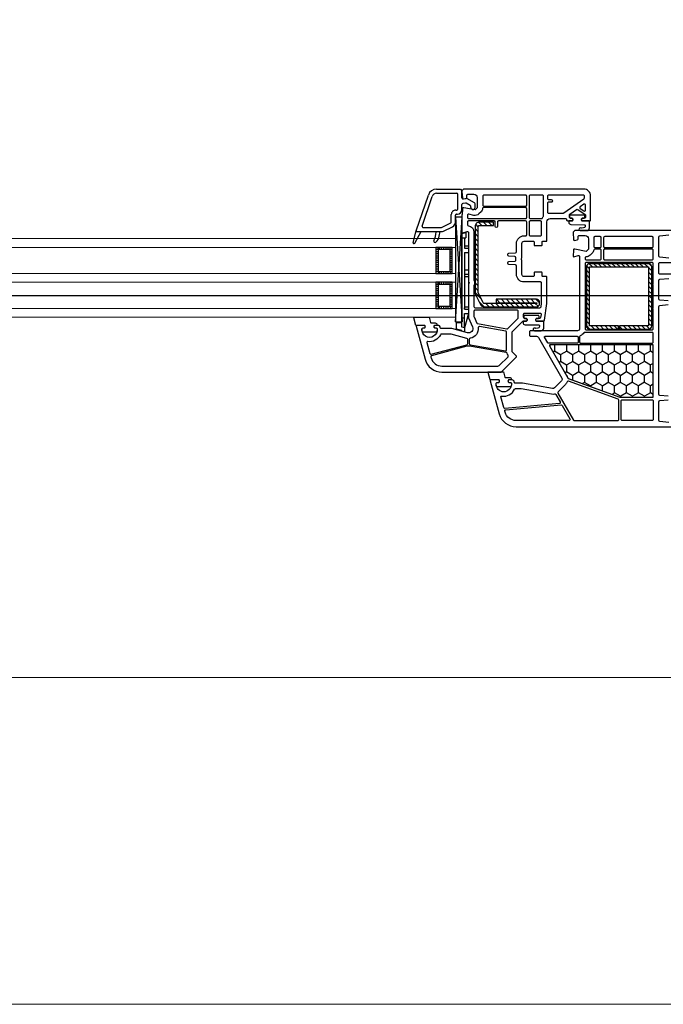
# Model space of a CAD drawing. Header units: millimetres. Extents: x 53645 to 137188, y 78097 to 135542.
# Tile 277 of 288: x 126202 to 126498, y 122496 to 122948. Entities that reach past the tile are written whole.
import ezdxf

# ---------------------------------------------------------------- set-up
doc = ezdxf.new("R2010")
doc.units = ezdxf.units.MM
doc.linetypes.add('CONTI', pattern=[0])
doc.linetypes.add('GOST2.303 5', pattern=[24, 20, -1.5, 1, -1.5])
for name, color, linetype in [('axis_dim', 40, 'CONTI'), ('GASKET', 5, 'Continuous'), ('PVC', 7, 'Continuous'), ('STEEL', 5, 'Continuous')]:
    doc.layers.add(name, color=color, linetype=linetype)
doc.layers.add('doors_windows', color=4, linetype='Continuous', lineweight=5)
doc.layers.add('stair1', color=7, linetype='Continuous', lineweight=15)

# ---------------------------------------------------------------- blocks, each defined once
blk = doc.blocks.new('*U34')
at = {"linetype": 'Continuous'}
h = blk.add_hatch(dxfattribs=at)
h.set_pattern_fill('HONEY', color=6, angle=-90, style=0)
h.set_pattern_definition([(270, (-72.136, 52.6428), (2.74963, -4.7625), [3.175, -6.35]), (30, (-72.136, 52.6428), (2.74963, 4.7625), [3.175, -6.35]), (330, (-72.136, 52.6428), (5.49926, -6e-07), [-6.35, 3.175])])
h.paths.add_polyline_path([(56.24, -37.59, 0.57735), (56.67, -36.84), (48.99, -23.53, -0.079163), (48.6, -22.5, 0.259107), (48.28, -22.14), (24.61, -13.52, 0.087489), (24.43, -13.49), (9.72, -13.49, 0.414214), (9.22, -13.99), (9.22, -37.09, 0.414214), (9.72, -37.59)])
at = {"color": 1, "linetype": 'Continuous'}
for p, q in [((95.8, -45.39), (95.8, -43.52)), ((95.8, -43.52), (97, -43.85)), ((97, -43.85), (97, -44.14)), ((97, -44.14), (99.56, -44.82)), ((99.56, -44.82), (99.56, -47.87)), ((94, -51.97), (95.8, -45.37)), ((95.8, -45.37), (97, -45.65)), ((95.8, -45.37), (95.8, -51.97)), ((95.8, -45.65), (95.8, -51.97)), ((97, -45.65), (97, -88.61)), ((99.56, -47.87), (97, -47.87)), ((95.8, -51.97), (94, -51.97)), ((94, -82.97), (94, -51.97)), ((95.8, -53.97), (94, -53.97)), ((97, -49.97), (95.8, -49.97)), ((95.8, -53.97), (95.8, -54.57)), ((95.8, -79.97), (95.8, -53.97)), ((97, -76.2), (97, -52)), ((95.8, -54.97), (94, -54.97)), ((95.8, -68.97), (94, -68.97)), ((95.8, -69.97), (94, -69.97)), ((95.8, -71.97), (94, -71.97)), ((95.8, -79.97), (94, -79.97)), ((95.8, -81.97), (94, -81.97)), ((95.8, -82.97), (94, -82.97)), ((95.8, -86.67), (95.8, -81.97)), ((97, -86.67), (95.3, -86.67)), ((95.3, -89.07), (95.3, -86.67)), ((97, -88.61), (95.3, -89.07))]:
    blk.add_line(p, q, dxfattribs=at)
at = {"color": 1, "linetype": 'Continuous', "lineweight": 25}
for p, q in [((99.98, -48.17), (96.99, -96.18)), ((99.98, -96.18), (96.99, -48.17))]:
    blk.add_line(p, q, dxfattribs=at)
at = {"color": 5}
for p, q in [((102.48, -55.28), (101.48, -55.28)), ((102.48, -56.28), (101.48, -56.28)), ((102.48, -57.28), (101.48, -57.28)), ((102.48, -58.28), (101.48, -58.28)), ((102.48, -55.28), (102.48, -54.28)), ((103.48, -55.28), (103.48, -54.28)), ((104.48, -55.28), (104.48, -54.28)), ((105.48, -55.28), (105.48, -54.28)), ((106.48, -55.28), (106.48, -54.28)), ((107.48, -55.28), (107.48, -54.28)), ((107.98, -55.28), (107.98, -54.28)), ((107.98, -55.28), (108.98, -55.28)), ((107.98, -56.28), (108.98, -56.28)), ((107.98, -57.28), (108.98, -57.28)), ((107.98, -58.28), (108.98, -58.28)), ((102.48, -59.28), (101.48, -59.28)), ((102.48, -60.28), (101.48, -60.28)), ((102.48, -61.28), (101.48, -61.28)), ((102.48, -62.28), (101.48, -62.28)), ((107.98, -59.28), (108.98, -59.28)), ((107.98, -60.28), (108.98, -60.28)), ((107.98, -61.28), (108.98, -61.28)), ((107.98, -62.28), (108.98, -62.28)), ((102.48, -63.28), (101.48, -63.28)), ((102.48, -64.28), (101.48, -64.28)), ((102.48, -65.28), (101.48, -65.28)), ((102.48, -65.28), (101.48, -65.28)), ((102.48, -66.28), (101.48, -66.28)), ((102.48, -65.28), (102.48, -66.28)), ((103.48, -66.28), (103.48, -65.28)), ((104.48, -66.28), (104.48, -65.28)), ((105.48, -66.28), (105.48, -65.28)), ((106.48, -66.28), (106.48, -65.28)), ((107.48, -66.28), (107.48, -65.28)), ((107.98, -63.28), (108.98, -63.28)), ((107.98, -64.28), (108.98, -64.28)), ((107.98, -65.28), (108.98, -65.28)), ((107.98, -65.28), (108.98, -65.28)), ((107.98, -65.28), (107.98, -66.28)), ((107.98, -66.28), (108.98, -66.28)), ((102.48, -71.28), (101.48, -71.28)), ((102.48, -71.28), (102.48, -70.28)), ((103.48, -71.28), (103.48, -70.28)), ((104.48, -71.28), (104.48, -70.28)), ((105.48, -71.28), (105.48, -70.28)), ((106.48, -71.28), (106.48, -70.28)), ((107.48, -71.28), (107.48, -70.28)), ((107.98, -71.28), (107.98, -70.28)), ((107.98, -71.28), (108.98, -71.28)), ((102.48, -72.28), (101.48, -72.28)), ((102.48, -73.28), (101.48, -73.28)), ((102.48, -74.28), (101.48, -74.28)), ((102.48, -75.28), (101.48, -75.28)), ((102.48, -76.28), (101.48, -76.28)), ((107.98, -72.28), (108.98, -72.28)), ((107.98, -73.28), (108.98, -73.28)), ((107.98, -74.28), (108.98, -74.28)), ((107.98, -75.28), (108.98, -75.28)), ((107.98, -76.28), (108.98, -76.28)), ((102.48, -77.28), (101.48, -77.28)), ((102.48, -78.28), (101.48, -78.28)), ((102.48, -79.28), (101.48, -79.28)), ((102.48, -80.28), (101.48, -80.28)), ((102.48, -81.28), (101.48, -81.28)), ((102.48, -81.28), (101.48, -81.28)), ((102.48, -81.28), (102.48, -82.28)), ((103.48, -82.28), (103.48, -81.28)), ((104.48, -82.28), (104.48, -81.28)), ((105.48, -82.28), (105.48, -81.28)), ((106.48, -82.28), (106.48, -81.28)), ((107.48, -82.28), (107.48, -81.28)), ((107.98, -77.28), (108.98, -77.28)), ((107.98, -78.28), (108.98, -78.28)), ((107.98, -79.28), (108.98, -79.28)), ((107.98, -80.28), (108.98, -80.28)), ((107.98, -81.28), (108.98, -81.28)), ((107.98, -81.28), (108.98, -81.28)), ((107.98, -81.28), (107.98, -82.28)), ((102.48, -82.28), (101.48, -82.28)), ((107.98, -82.28), (108.98, -82.28))]:
    blk.add_line(p, q, dxfattribs=at)
blk.add_lwpolyline([(56.59, -37.59, 0.57735), (56.85, -37.14), (48.22, -22.19, 0.176327), (48.06, -22.06), (24.57, -13.51, 0.087489), (24.47, -13.49), (9.52, -13.49, 0.414214), (9.22, -13.79), (9.22, -37.29, 0.414214), (9.52, -37.59)], format="xyb", close=True)
at = {"color": 1, "linetype": 'Continuous', "lineweight": 25}
blk.add_lwpolyline([(99.98, -50.18), (99.98, -48.17), (96.99, -48.17), (96.99, -96.18), (99.98, -96.18)], close=True, dxfattribs=at)
at = {"color": 5}
for points in [[(101.48, -66.28), (108.98, -66.28), (108.98, -54.28), (101.48, -54.28)], [(102.48, -65.28), (107.98, -65.28), (107.98, -55.28), (102.48, -55.28)], [(101.48, -82.28), (108.98, -82.28), (108.98, -70.28), (101.48, -70.28)], [(102.48, -81.28), (107.98, -81.28), (107.98, -71.28), (102.48, -71.28)]]:
    blk.add_lwpolyline(points, close=True, dxfattribs=at)
at = {"layer": 'doors_windows', "color": 5}
for points in [[(100, -50.28), (491.05, -50.28), (491.05, -54.28), (100, -54.28)], [(100, -66.28), (491.05, -66.28), (491.05, -70.28), (100, -70.28)], [(100, -82.28), (491.05, -82.28), (491.05, -86.28), (100, -86.28)]]:
    blk.add_lwpolyline(points, close=True, dxfattribs=at)
at = {"layer": 'GASKET'}
for p, q in [((118.7, -84.2), (115.7, -89.5)), ((119.43, -84.5), (117.99, -89.88)), ((107.45, -87.48), (107.09, -89.5))]:
    blk.add_line(p, q, dxfattribs=at)
at = {"layer": 'GASKET', "color": 5, "linetype": 'Continuous'}
for points in [[(75.14, -22.56, -0.414214), (74.44, -21.86), (74.44, -21.76, -0.414214), (74.74, -21.46), (75.59, -21.46), (75.76, -21.16, 0.57735), (75.24, -20.26), (74.79, -20.26, -0.414214), (74.29, -19.76), (74.29, -19.46, -0.020024), (74.3, -19.18, -0.390947), (75.3, -18.26), (80.28, -18.26, -0.390947), (81.28, -19.18), (81.29, -19.46), (81.29, -19.76, -0.414214), (80.79, -20.26), (80.34, -20.26, 0.57735), (79.82, -21.16), (80, -21.46), (84.04, -21.46), (85.06, -24.85, -0.502334), (84.77, -25.23), (78.01, -25.23), (77.28, -22.8, 0.349418), (76.98, -22.56)], [(62.12, -49.68, 0.414214), (61.62, -50.18, 0.054959), (61.71, -50.94, 0.351258), (61.9, -51.1), (68.34, -51.1, 0.351258), (68.54, -50.94, 0.054959), (68.62, -50.18, 0.414214), (68.12, -49.68), (67.67, -49.68, -0.57735), (67.15, -48.78), (67.33, -48.48), (68.79, -48.48, 0.414214), (68.99, -48.28), (68.99, -47.81, 0.407864), (68.01, -46.81), (61.8, -46.68, -0.433601), (61.41, -46.24), (61.44, -45.92, -0.363714), (62.16, -45.19), (63.13, -45.11, -0.169782), (63.32, -45.16, 1.241435), (63.77, -43.99), (60.68, -43.99, 0.414214), (59.48, -45.19), (59.48, -48.18, 0.414214), (59.78, -48.48), (62.92, -48.48), (63.09, -48.78, -0.57735), (62.57, -49.68)], [(109.24, -47.61, -0.414214), (108.54, -46.91), (108.54, -46.81, -0.414214), (108.84, -46.51), (109.69, -46.51), (109.86, -46.21, 0.57735), (109.34, -45.31), (108.89, -45.31, -0.414214), (108.39, -44.81), (108.39, -44.51, -0.020024), (108.4, -44.23, -0.390947), (109.4, -43.31), (114.38, -43.31, -0.390947), (115.38, -44.23), (115.39, -44.51), (115.39, -44.81, -0.414214), (114.89, -45.31), (114.44, -45.31, 0.57735), (113.92, -46.21), (114.1, -46.51), (118.14, -46.51), (119.16, -49.9, -0.502334), (118.87, -50.28), (112.11, -50.28), (111.38, -47.85, 0.349418), (111.09, -47.61)], [(41.14, -95.68, 0.414214), (40.64, -96.18, 0.054959), (40.72, -96.94, 0.351258), (40.91, -97.1), (47.36, -97.1, 0.351258), (47.55, -96.94, 0.054959), (47.64, -96.18, 0.414214), (47.14, -95.68), (46.69, -95.68, -0.57735), (46.17, -94.78), (46.34, -94.48), (47.8, -94.48, 0.414214), (48, -94.28), (48, -93.81, 0.407864), (47.02, -92.81), (40.81, -92.68, -0.433601), (40.42, -92.24), (40.45, -91.92, -0.363714), (41.18, -91.19), (42.14, -91.11, -0.169782), (42.33, -91.16, 1.241435), (42.79, -89.99), (39.7, -89.99, 0.414214), (38.5, -91.19), (38.5, -94.18, 0.414214), (38.8, -94.48), (41.93, -94.48), (42.1, -94.78, -0.57735), (41.59, -95.68)]]:
    blk.add_lwpolyline(points, format="xyb", close=True, dxfattribs=at)
at = {"layer": 'GASKET'}
for centre, radius, start, end in [((112.37, -88.34), 5, 132.486, 170), ((116.89, -89.32), 8, 150.58, 180), ((109.4, -85.1), 0.6, 330.58, 132.486), ((119.04, -84.4), 0.4, 345, 150.5133)]:
    blk.add_arc(centre, radius, start, end, dxfattribs=at)
at = {"layer": 'PVC'}
for p, q in [((105.5, -89.74), (101.35, -91.76)), ((117.7, -89.5), (106.55, -89.5)), ((108.89, -89.32), (108.89, -89.5)), ((117.98, -89.9), (112.42, -106.29)), ((118, -89.8), (118, -89.8)), ((100, -93.92), (100, -97)), ((101.9, -93.92), (101.9, -97.3)), ((106.33, -91.45), (102.18, -93.47)), ((114.77, -91.4), (106.55, -91.4)), ((115.24, -92.06), (110.62, -105.68)), ((99.5, -97.5), (99.1, -97.5)), ((91, -100.65), (91, -102.27)), ((91.25, -102.7), (94.8, -104.75)), ((93, -100.65), (93, -101.11)), ((93.25, -101.55), (95.01, -102.56)), ((95.35, -102.62), (96.59, -102.4)), ((97, -99.6), (97, -101.91)), ((98.9, -99.9), (98.9, -106.6)), ((99.8, -99.4), (99.4, -99.4)), ((94.8, -104.75), (96.41, -104.47)), ((97, -104.96), (97, -108.25)), ((97.75, -109), (97, -108.25)), ((108.72, -107.1), (99.4, -107.1)), ((108.63, -109), (97.75, -109))]:
    blk.add_line(p, q, dxfattribs=at)
for points in [[(2.03, -2), (6.24, -2.37, -0.388879), (6.7, -2.87), (6.7, -11.46, -0.388879), (6.24, -11.96), (2.33, -12.3, -0.700208)], [(2.33, -14), (6.24, -14.34, -0.388879), (6.7, -14.84), (6.7, -55.16, -0.388879), (6.24, -55.66), (2.33, -56, -0.700208)], [(2.33, -57.7), (6.24, -58.04, -0.388879), (6.7, -58.54), (6.7, -67.13, -0.388879), (6.24, -67.63), (2.03, -68, -0.700208)], [(0.5, -70), (6.2, -70, -0.414214), (6.7, -70.5), (6.7, -74.9, -0.414214), (6.2, -75.4), (0.5, -75.4, 0.414214)], [(2.03, -77.4), (6.24, -77.77, -0.388879), (6.7, -78.27), (6.7, -87.13, -0.388879), (6.24, -87.63), (2.03, -88, -0.700208)], [(0.5, -90), (45.25, -90), (46, -89.25), (46, -88.75), (45.82, -85.97, 0.446275), (45.23, -85.51), (44.11, -85.7, 0.36397), (43.7, -86.2), (43.7, -87.2, -0.414214), (43.2, -87.7), (40.5, -87.7, -0.414214), (39, -86.2), (39, -81.43), (40, -80.43), (45.22, -81.49, 0.454146), (45.82, -81.03), (46, -78.32, 0.51393), (45.62, -78.01), (43.63, -78.54, -0.493145), (43, -78.06), (43, -45, -0.414214), (44, -44), (65.5, -44, 0.414214), (66, -43.5), (66, -42, 0.414214), (65.5, -41.5), (62.8, -41.5, -0.267949), (61.93, -41), (51.13, -22.29, -0.339454), (51.29, -21.09), (54.58, -17.8, -0.245592), (55.47, -17.52), (69.3, -19.95, 0.043661), (69.82, -20), (72.5, -20, -0.414214), (73, -20.5, 0.414214), (74, -21.5), (75.65, -21.5), (75.82, -21.2, 0.57735), (75.3, -20.3), (74.85, -20.3, -0.414214), (74.35, -19.8), (74.35, -19.5, -1), (81.35, -19.5), (81.35, -19.8, -0.414214), (80.85, -20.3), (80.4, -20.3, 0.57735), (79.88, -21.2), (80.05, -21.5), (83.7, -21.5, 0.493145), (83.99, -21.12), (79.92, -5.93, 0.339454), (72.19, 0), (0.5, 0, 0.414214)]]:
    blk.add_lwpolyline(points, format="xyb", dxfattribs=at)
for points in [[(23.95, -3.3), (23.95, -11.9, -0.414214), (23.45, -12.4), (9.7, -12.4, -0.414214), (9.2, -11.9), (9.2, -3.3, -0.414214), (9.7, -2.8), (23.45, -2.8, -0.414214)], [(25.55, -2.8, 0.414214), (25.05, -3.3), (25.05, -12.18, 0.315299), (25.38, -12.65), (48.07, -20.91, 0.415199), (48.71, -20.61, -0.110369), (49.53, -19.32), (52.89, -15.95, 0.339454), (52.97, -15.35), (45.87, -3.05, 0.267949), (45.44, -2.8)], [(47.87, -2.8), (72.19, -2.8, -0.339454), (77.21, -6.65), (77.34, -7.12, -0.466308), (76.9, -7.75), (51.47, -9.97, -0.291473), (51, -9.72), (47.43, -3.55, -0.57735)], [(52.32, -10.6), (77.26, -8.42, -0.36397), (77.79, -8.79), (79.1, -13.7, -0.546119), (78.76, -14.08, 0.339137), (72.85, -17.21, -0.293253), (72.4, -17.5), (69.78, -17.5), (55.9, -15.05, 0.100742), (54.5, -15.09, -0.329802), (53.96, -14.85), (51.94, -11.35, -0.548619)], [(24.5, -13.5), (9.7, -13.5, 0.414214), (9.2, -14), (9.2, -37.1, 0.414214), (9.7, -37.6), (56.22, -37.6, 0.57735), (56.65, -36.85), (48.97, -23.54, -0.079163), (48.58, -22.51, 0.259107), (48.26, -22.15)], [(9.7, -38.3, 0.414214), (9.2, -38.8), (9.2, -42.8, 0.414214), (9.7, -43.3), (40.66, -43.3, 0.252264), (41.08, -43.08, -0.152167), (42.69, -41.76, 0.305615), (43, -41.29), (43, -38.8, 0.414214), (42.5, -38.3)], [(44.2, -38.3), (57.2, -38.3, -0.267949), (57.63, -38.55), (59.08, -41.05, -0.57735), (58.82, -41.5), (44.2, -41.5, -0.414214), (43.7, -41), (43.7, -38.8, -0.414214)], [(9.7, -44.4, 0.414214), (9.2, -44.9), (9.2, -54.1, -1), (9.2, -54.7), (9.2, -65.1, -1), (9.2, -65.7), (9.2, -74.9, 0.414214), (9.7, -75.4), (40, -75.4, 0.414214), (40.5, -74.9), (40.5, -44.9, 0.414214), (40, -44.4)], [(9.7, -76.5, 0.414214), (9.2, -77), (9.2, -81, 0.414214), (9.7, -81.5), (31.5, -81.5, 0.414214), (32, -81), (32, -77, 0.414214), (31.5, -76.5)], [(33.6, -76.5, 0.414214), (33.1, -77), (33.1, -81, 0.414214), (33.6, -81.5), (36.03, -81.5, 0.372896), (36.53, -81.07, -0.161969), (37.23, -79.66), (38.23, -78.66, -0.198912), (40, -77.93, 0.414214), (40.5, -77.43), (40.5, -77, 0.414214), (40, -76.5)], [(9.7, -82.2, 0.414214), (9.2, -82.7), (9.2, -86.7, 0.414214), (9.7, -87.2), (31.5, -87.2, 0.414214), (32, -86.7), (32, -82.7, 0.414214), (31.5, -82.2)], [(33.6, -82.2, 0.414214), (33.1, -82.7), (33.1, -86.7, 0.414214), (33.6, -87.2), (36, -87.2, 0.414214), (36.5, -86.7), (36.5, -82.7, 0.414214), (36, -82.2)]]:
    blk.add_lwpolyline(points, format="xyb", close=True, dxfattribs=at)
at = {"layer": 'PVC', "linetype": 'Continuous', "lineweight": 25}
for points in [[(96.25, -109), (97, -108.25), (97, -107.75), (96.82, -104.97, 0.446275), (96.23, -104.51), (95.11, -104.7, 0.36397), (94.7, -105.2), (94.7, -106.2, -0.414214), (94.2, -106.7), (91.5, -106.7, -0.414214), (90, -105.2), (90, -100.43), (91, -99.43), (96.22, -100.49, 0.454146), (96.82, -100.03), (96.99, -97.41, 0.016582), (97, -97.21), (97, -89.3, 0.493145), (96.62, -89.01), (94.63, -89.54, -0.493145), (94, -89.06), (94, -66.71, 0.201513), (93.85, -66.36, -0.420084), (93.85, -65.64, 0.201513), (94, -65.29), (94, -50), (92.17, -45.8, -0.628383), (94.52, -43.07), (101.73, -45), (106.5, -45, -0.414214), (107, -45.5, 0.414214), (108, -46.5), (109.65, -46.5), (109.82, -46.2, 0.57735), (109.3, -45.3), (108.87, -45.3, -0.38517), (108.37, -44.85, -1.105542), (115.33, -44.85, -0.38517), (114.83, -45.3), (114.4, -45.3, 0.57735), (113.88, -46.2), (114.05, -46.5), (117.7, -46.5, 0.493145), (117.99, -46.12), (113.92, -30.93, 0.339454), (106.19, -25), (79.41, -25, 0.198912), (78.71, -25.29), (72.15, -31.85, 0.414214), (72.15, -32.56), (73.85, -34.27, -0.198912), (74, -34.62), (74, -43.29, -0.198912), (73.85, -43.65), (69.15, -48.35, -0.198912), (68.79, -48.5), (67.35, -48.5), (67.18, -48.8, 0.57735), (67.7, -49.7), (68.2, -49.7, -0.414214), (68.7, -50.2), (68.7, -51.6, -0.414214), (68.2, -52.1), (61.21, -52.1, -0.455633), (60.72, -51.53), (60.91, -50.13, -0.373972), (61.41, -49.7), (62.6, -49.7, 0.57735), (63.12, -48.8), (62.95, -48.5), (59.56, -48.5, 0.373885), (59.06, -48.93), (58, -56.5), (58, -68.6, 0.414214), (58.3, -68.9), (59.9, -68.9, -0.414214), (60.2, -69.2), (60.2, -70.6, 0.414214), (60.5, -70.9), (63.6, -70.9, 0.414214), (63.9, -70.6), (63.9, -69.4, -0.414214), (64.4, -68.9), (68.5, -68.9, -0.414214), (69.5, -69.9), (69.5, -76.29, 0.201513), (69.65, -76.64, -0.420084), (69.65, -77.36, 0.201513), (69.5, -77.71), (69.5, -84.1, -0.414214), (68.5, -85.1), (64.4, -85.1, -0.414214), (63.9, -84.6), (63.9, -83.4, 0.414214), (63.6, -83.1), (60.5, -83.1, 0.414214), (60.2, -83.4), (60.2, -84.8, -0.414214), (59.9, -85.1), (58.3, -85.1, 0.414214), (58, -85.4), (58, -94, -0.414214), (56.5, -95.5), (49.5, -95.5, -0.414214), (49, -95, 0.414214), (48.5, -94.5), (46.35, -94.5), (46.18, -94.8, 0.57735), (46.7, -95.7), (47.2, -95.7, -0.414214), (47.7, -96.2), (47.7, -97.17, -0.244698), (47.49, -97.58), (44.44, -99.72, -0.315299), (43.86, -99.72), (40.51, -97.37, -0.244698), (40.3, -96.96), (40.3, -96.2, -0.414214), (40.8, -95.7), (41.6, -95.7, 0.57735), (42.12, -94.8), (41.95, -94.5), (38.3, -94.5, 0.414214), (38, -94.8), (38, -106, 0.414214), (41, -109)], [(93.48, -36.95, 0.109518), (94.78, -36.9), (110.94, -32.57, 0.414214), (111.29, -31.95), (111.21, -31.65, 0.339454), (106.19, -27.8), (80.57, -27.8, 0.198912), (79.87, -28.09), (75.88, -32.08, 0.382222), (75.84, -32.75, -0.088112), (76.34, -33.67, 0.274835), (76.73, -34)], [(88.94, -46.01, 0.498043), (89.52, -45.46, -0.394481), (93.23, -40.57, 0.365019), (93.65, -40.07), (93.65, -38.12, 0.36397), (93.24, -37.62), (77.09, -34.77, 0.466308), (76.5, -35.27), (76.5, -43.39, 0.36397), (76.91, -43.89)], [(106.4, -42.5, 0.293253), (106.85, -42.21, -0.339137), (112.76, -39.08, 0.546119), (113.1, -38.7), (111.73, -33.6, 0.414214), (111.12, -33.24), (94.72, -37.64, 0.339454), (94.35, -38.12), (94.35, -40.05, 0.339454), (94.72, -40.53), (101.99, -42.48, 0.065543), (102.12, -42.5)], [(91, -53.5, 0.414214), (91.5, -53), (91.5, -50.63, 0.103244), (91.46, -50.43), (90.21, -47.58, 0.251284), (89.84, -47.28), (76.38, -44.91, 0.28183), (75.89, -45.1, -0.034736), (75.62, -45.41), (71.35, -49.69, 0.198912), (71.2, -50.04), (71.2, -53, 0.414214), (71.7, -53.5)], [(80.2, -94.4, 0.414214), (80.7, -93.9), (80.7, -91.9, -1), (81.7, -91.9), (81.7, -93.9, 0.414214), (82.2, -94.4), (94, -94.4, 0.414214), (94.5, -93.9), (94.5, -92.61, 0.387795), (94.05, -92.11, -0.387795), (91.5, -89.32), (91.5, -67.31, -0.229416), (91.5, -64.69), (91.5, -55.1, 0.414214), (91, -54.6), (61.23, -54.6, 0.373972), (60.73, -55.03), (60.5, -56.64, 0.034844), (60.5, -56.71), (60.5, -65.9, 0.414214), (61, -66.4), (68.5, -66.4, -0.414214), (72, -69.9), (72, -73.72, 0.39896), (72.47, -74.22), (75.53, -74.38, -0.39896), (76, -74.87), (76, -75.31, -0.39896), (75.53, -75.8), (72.73, -75.95, 0.442836), (72.26, -76.52, -0.074681), (72.26, -77.48, 0.442836), (72.73, -78.05), (75.53, -78.2, -0.39896), (76, -78.69), (76, -79.13, -0.39896), (75.53, -79.62), (72.47, -79.78, 0.39896), (72, -80.28), (72, -84.1, -0.414214), (68.5, -87.6), (67.8, -87.6, 0.414214), (67.3, -88.1), (67.3, -93.9, 0.414214), (67.8, -94.4)], [(65.7, -94.4, 0.414214), (66.2, -93.9), (66.2, -88.1, 0.414214), (65.7, -87.6), (61, -87.6, 0.414214), (60.5, -88.1), (60.5, -93.9, 0.414214), (61, -94.4)], [(42.69, -100.94, 0.520567), (42.69, -100.12), (41.09, -98.99, 0.606815), (40.3, -99.4), (40.3, -101.65, 0.606815), (41.09, -102.06)], [(57.3, -106.2, 0.414214), (57.8, -105.7), (57.8, -104.7, 0.414214), (57.3, -104.2), (56, -104.2, -0.414214), (55.5, -103.7), (55.5, -103.5, -0.414214), (56, -103), (57.3, -103, 0.414214), (57.8, -102.5), (57.8, -98.49, 0.436376), (57.26, -97.99, -0.01877), (57, -98), (50.53, -98, 0.153915), (50.25, -98.09), (41.01, -104.56, 0.244698), (40.8, -104.97), (40.8, -105.7, 0.414214), (41.3, -106.2)], [(65.7, -106.2, 0.414214), (66.2, -105.7), (66.2, -96, 0.414214), (65.7, -95.5), (60.53, -95.5, 0.284915), (60.08, -95.78, -0.045769), (59.7, -96.4, 0.162278), (59.6, -96.7), (59.6, -105.7, 0.414214), (60.1, -106.2)], [(87.03, -100.5, 0.372896), (87.53, -100.07, -0.161969), (88.23, -98.66), (89.23, -97.66, -0.251647), (91.5, -96.98), (93.9, -97.47, 0.4743), (94.5, -96.98), (94.5, -96, 0.414214), (94, -95.5), (67.8, -95.5, 0.414214), (67.3, -96), (67.3, -100, 0.414214), (67.8, -100.5)], [(87, -106.2, 0.414214), (87.5, -105.7), (87.5, -101.7, 0.414214), (87, -101.2), (67.8, -101.2, 0.414214), (67.3, -101.7), (67.3, -105.7, 0.414214), (67.8, -106.2)]]:
    blk.add_lwpolyline(points, format="xyb", close=True, dxfattribs=at)
at = {"layer": 'PVC'}
for centre, radius, start, end in [((106.55, -91.9), 2.4, 90, 115.9205), ((117.7, -89.8), 0.3, 341.2519, 90), ((102.4, -93.92), 2.4, 115.9205, 180), ((102.4, -93.92), 0.5, 115.9205, 180), ((106.55, -91.9), 0.5, 90, 115.9205), ((114.77, -91.9), 0.5, 341.2519, 90), ((99.1, -99.6), 2.1, 90, 180), ((99.5, -97), 0.5, 270, 0), ((99.8, -97.3), 2.1, 270, 0), ((92, -100.65), 1, 0, 180), ((91.5, -102.27), 0.5, 180, 240), ((93.5, -101.11), 0.5, 180, 240), ((95.26, -102.13), 0.5, 240, 280), ((96.5, -101.91), 0.5, 280, 0), ((99.4, -99.9), 0.5, 90, 180), ((96.5, -104.96), 0.5, 0, 100), ((99.4, -106.6), 0.5, 180, 270), ((108.63, -105), 2.1, 270, 341.2519), ((108.63, -105), 4, 270, 341.2519)]:
    blk.add_arc(centre, radius, start, end, dxfattribs=at)
at = {"layer": 'STEEL', "color": 5, "linetype": 'Continuous'}
for p, q in [((10.87, -44.9), (12.27, -46.3)), ((12.89, -44.8), (14.39, -46.3)), ((15.01, -44.8), (16.51, -46.3)), ((17.13, -44.8), (18.63, -46.3)), ((19.25, -44.8), (20.75, -46.3)), ((21.37, -44.8), (22.87, -46.3)), ((23.49, -44.8), (24.65, -45.95)), ((25.62, -44.8), (27.12, -46.3)), ((27.74, -44.8), (29.24, -46.3)), ((29.86, -44.8), (31.36, -46.3)), ((31.98, -44.8), (33.48, -46.3)), ((34.1, -44.8), (35.6, -46.3)), ((36.22, -44.8), (37.72, -46.3)), ((38.34, -44.8), (39.9, -46.36)), ((9.9, -48.17), (11.4, -49.67)), ((9.92, -46.07), (11.4, -47.55)), ((38.4, -46.98), (39.9, -48.48)), ((38.4, -49.1), (39.9, -50.6)), ((9.9, -50.3), (11.4, -51.8)), ((9.9, -52.42), (11.4, -53.92)), ((38.4, -51.22), (39.9, -52.72)), ((38.4, -53.34), (39.9, -54.84)), ((9.9, -54.54), (11.4, -56.04)), ((9.9, -56.66), (11.4, -58.16)), ((38.4, -55.46), (39.9, -56.96)), ((38.4, -57.58), (39.9, -59.08)), ((61.37, -56.78), (63.05, -58.45)), ((62.1, -55.24), (63.39, -56.53)), ((63.74, -56.87), (65.32, -58.45)), ((64.15, -55.03), (65.65, -56.53)), ((66, -56.87), (67.58, -58.45)), ((66.42, -55.03), (67.92, -56.53)), ((68.26, -56.87), (69.84, -58.45)), ((68.68, -55.03), (70.18, -56.53)), ((70.52, -56.87), (72.1, -58.45)), ((70.94, -55.03), (72.44, -56.53)), ((72.79, -56.87), (74.37, -58.45)), ((73.2, -55.03), (74.7, -56.53)), ((75.05, -56.87), (76.63, -58.45)), ((75.47, -55.03), (76.97, -56.53)), ((77.31, -56.87), (78.89, -58.45)), ((77.73, -55.03), (79.23, -56.53)), ((79.58, -56.87), (81.15, -58.45)), ((79.99, -55.03), (81.49, -56.53)), ((82.26, -55.03), (83.76, -56.53)), ((84.52, -55.03), (86.02, -56.53)), ((86.78, -55.03), (89.26, -57.51)), ((88.17, -58.68), (91.02, -61.53)), ((9.9, -58.78), (11.4, -60.28)), ((9.9, -60.9), (11.4, -62.4)), ((9.9, -63.02), (11.4, -64.52)), ((38.4, -59.7), (39.9, -61.2)), ((38.4, -61.83), (39.9, -63.33)), ((89.52, -62.3), (91.02, -63.8)), ((9.9, -65.15), (11.4, -66.65)), ((9.9, -67.27), (11.4, -68.77)), ((38.4, -63.95), (39.9, -65.45)), ((38.4, -66.07), (39.9, -67.57)), ((89.52, -64.56), (91.02, -66.06)), ((89.52, -66.82), (91.02, -68.32)), ((9.9, -69.39), (11.4, -70.89)), ((9.9, -71.51), (11.4, -73.01)), ((38.4, -68.19), (39.9, -69.69)), ((38.4, -70.31), (39.9, -71.81)), ((89.52, -69.08), (91.02, -70.58)), ((89.52, -71.35), (91.02, -72.85)), ((9.95, -73.68), (11.02, -74.75)), ((11.69, -73.3), (13.19, -74.8)), ((13.81, -73.3), (15.31, -74.8)), ((15.93, -73.3), (17.43, -74.8)), ((18.05, -73.3), (19.55, -74.8)), ((20.17, -73.3), (21.67, -74.8)), ((22.3, -73.3), (23.8, -74.8)), ((24.42, -73.3), (25.92, -74.8)), ((26.54, -73.3), (28.04, -74.8)), ((28.66, -73.3), (30.16, -74.8)), ((30.78, -73.3), (32.28, -74.8)), ((32.9, -73.3), (34.4, -74.8)), ((35.02, -73.3), (36.52, -74.8)), ((37.15, -73.3), (38.63, -74.78)), ((38.4, -72.43), (39.8, -73.83)), ((89.52, -73.61), (91.02, -75.11)), ((89.52, -75.87), (91.02, -77.37)), ((89.52, -78.13), (91.02, -79.63)), ((89.52, -80.4), (91.02, -81.9)), ((89.52, -82.66), (91.02, -84.16)), ((89.52, -84.92), (91.02, -86.42)), ((89.52, -87.19), (91.02, -88.69)), ((89.52, -89.45), (91.02, -90.95)), ((82.52, -93.76), (82.59, -93.83)), ((83.35, -92.33), (84.85, -93.83)), ((85.61, -92.33), (87.11, -93.83)), ((87.88, -92.33), (89.35, -93.8)), ((89.52, -91.71), (90.71, -92.9))]:
    blk.add_line(p, q, dxfattribs=at)
blk.add_lwpolyline([(24.65, -46.3), (24.65, -44.8), (11.4, -44.8, 0.414214), (9.9, -46.3), (9.9, -73.3, 0.414214), (11.4, -74.8), (38.4, -74.8, 0.414214), (39.9, -73.3), (39.9, -46.3, 0.414214), (38.4, -44.8), (25.15, -44.8), (25.15, -46.3), (38.4, -46.3), (38.4, -73.3), (11.4, -73.3), (11.4, -46.3)], format="xyb", close=True, dxfattribs=at)
at = {"layer": 'STEEL', "linetype": 'Continuous'}
blk.add_lwpolyline([(91.02, -91.83), (91.02, -61.5, 0.116434), (90.81, -60.61), (88.57, -56.13, 0.284079), (86.79, -55.03), (62.87, -55.03, 0.414214), (61.37, -56.53), (61.37, -56.95, 0.414214), (62.87, -58.45), (81.38, -58.45), (81.38, -56.87), (62.78, -56.87, -0.940252), (62.76, -56.53), (86.66, -56.53, -0.228035), (87.23, -56.81), (89.47, -61.28, -0.116434), (89.52, -61.5), (89.52, -91.83, -0.414214), (89.02, -92.33), (82.52, -92.33), (82.52, -93.83), (89.02, -93.83, 0.414214)], format="xyb", close=True, dxfattribs=at)

msp = doc.modelspace()

# ---------------------------------------------------------------- linework, layer by layer
at = {"layer": 'axis_dim', "linetype": 'GOST2.303 5', "lineweight": 25, "ltscale": 100}
msp.add_lwpolyline([(127172.5, 122821.38), (108766.33, 122821.38)], dxfattribs=at)
at = {"layer": 'doors_windows', "lineweight": 20, "ltscale": 50}
msp.add_lwpolyline([(126502.32, 122646.38), (125902.32, 122646.38), (125902.32, 122996.38), (126502.32, 122996.38)], close=True, dxfattribs=at)
at = {"layer": 'stair1', "ltscale": 75}
msp.add_lwpolyline([(113102.3, 122646.38), (113102.3, 122496.38), (129852.78, 122496.38), (129852.78, 122646.38)], dxfattribs=at)

# ---------------------------------------------------------------- block references
at = {"ltscale": 100, "rotation": 180}
msp.add_blockref('*U34', (126502.32, 122761.38), dxfattribs=at)

doc.saveas('drawing.dxf')
